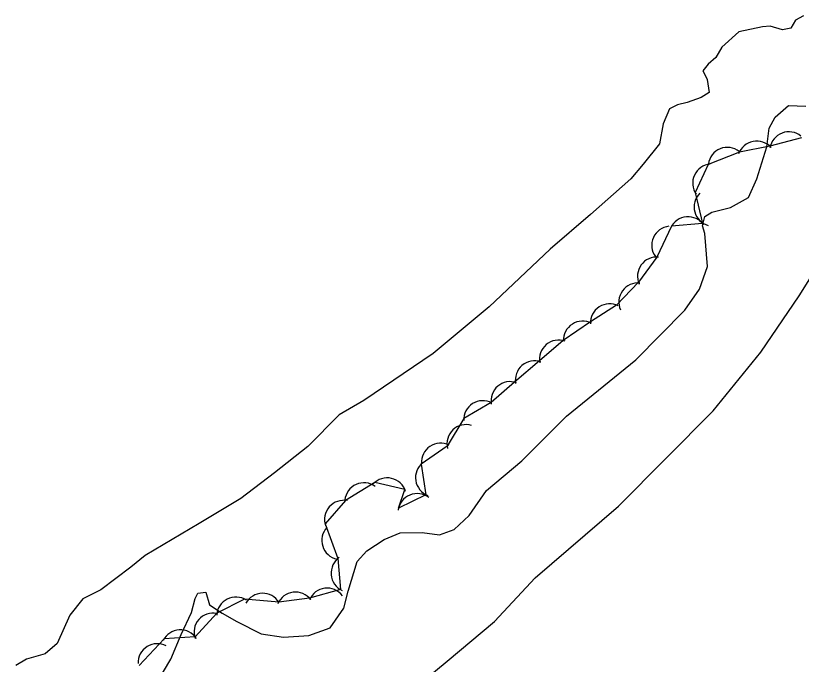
# Model space of a CAD drawing. Extents: x 643342 to 646936, y 5873857 to 5876103.
# Drawn here: x 644266.1 to 644389, y 5874247 to 5874348.4 of the extents above; entities that cross this region are included whole.
import ezdxf

# ---------------------------------------------------------------- set-up
doc = ezdxf.new("R2010")
doc.units = 0
for name, color, linetype in [('Niveau 2', 7, 'Continuous'), ('Niveau 4', 7, 'Continuous'), ('Niveau 44', 7, 'Continuous')]:
    doc.layers.add(name, color=color, linetype=linetype)

msp = doc.modelspace()

# ---------------------------------------------------------------- linework, layer by layer
at = {"layer": 'Niveau 2'}
for points in [[(644325.11, 5874240.44), (644333.62, 5874247.45), (644341.01, 5874253.66), (644347.4, 5874260.49), (644360.4, 5874271.68), (644375.22, 5874286.59), (644382.72, 5874295.76), (644388.71, 5874304.58), (644394.65, 5874314.1), (644398.23, 5874320.69), (644401.28, 5874323.8), (644404.47, 5874326.56), (644409.96, 5874328.82), (644420.34, 5874333.39), (644425.64, 5874336.46), (644428.39, 5874338.83), (644428.94, 5874340.77)], [(644373.91, 5874314.37), (644373.57, 5874315.53), (644373.92, 5874316.98), (644375.05, 5874317.68), (644377.95, 5874318.4), (644380.78, 5874319.95), (644382.07, 5874322.91), (644383.66, 5874327.92), (644384.01, 5874330.8), (644384.92, 5874332.54), (644387.02, 5874334.38), (644389.75, 5874334.26)], [(644332.43, 5874267.23), (644334.73, 5874268.03), (644337.03, 5874270.24), (644339.78, 5874274.16), (644345.3, 5874278.79), (644352.29, 5874285.8), (644363.15, 5874294.57), (644370.78, 5874302.35), (644373.11, 5874305.64), (644374.35, 5874309.19), (644373.91, 5874314.37)], [(644284.48, 5874237.81), (644285.77, 5874239.58), (644287.94, 5874243.68), (644290.35, 5874247.8), (644291.97, 5874251.61), (644293.61, 5874255.07), (644294.17, 5874257.24), (644294.58, 5874258.11), (644295.85, 5874258.24), (644296.44, 5874256.29), (644298.4, 5874254.95), (644300.7, 5874253.65), (644304.49, 5874251.76), (644307.98, 5874251.23), (644311.98, 5874251.46), (644315.31, 5874252.7), (644317.42, 5874255.73), (644318.14, 5874258.4), (644319.52, 5874263.03), (644321.04, 5874264.7), (644323.73, 5874266.48), (644326.25, 5874267.52), (644329.68, 5874267.59), (644332.43, 5874267.23)]]:
    msp.add_lwpolyline(points, dxfattribs=at)
at = {"layer": 'Niveau 4'}
msp.add_lwpolyline([(644389.36, 5874348.4), (644388.12, 5874347.7), (644387.39, 5874346.45), (644386.11, 5874346.22), (644384.16, 5874346.76), (644382.98, 5874346.66), (644379.25, 5874345.86), (644376.61, 5874343.49), (644375.68, 5874341.86), (644374.46, 5874340.81), (644373.6, 5874339.78), (644373.87, 5874339.33), (644374.31, 5874338.42), (644374.6, 5874336.42), (644373.36, 5874335.6), (644371.17, 5874334.82), (644369.66, 5874334.45), (644368.4, 5874333.86), (644367.42, 5874331.52), (644366.85, 5874328.38), (644364.28, 5874325.18), (644362.34, 5874322.87), (644356.05, 5874317.34), (644349.74, 5874311.92), (644340.19, 5874302.89), (644331.44, 5874295.59), (644320.56, 5874288.23), (644316.72, 5874286), (644311.8, 5874281.05), (644306.58, 5874276.92), (644301.34, 5874272.9), (644294.8, 5874269.01), (644286.33, 5874263.99), (644284.11, 5874262.14), (644279.43, 5874258.64), (644276.59, 5874257.21), (644274.55, 5874254.66), (644272.56, 5874250.21), (644270.68, 5874248.62), (644267.79, 5874247.78), (644266.09, 5874246.8)], dxfattribs=at)
at = {"layer": 'Niveau 44'}
msp.add_lwpolyline([(644389.08, 5874329.28), (644384.1, 5874327.99), (644379.34, 5874327.07), (644374.46, 5874325.15), (644372.41, 5874320.75), (644373.58, 5874315.92), (644368.74, 5874315.5), (644366.4, 5874310.66), (644363.55, 5874306.73), (644360.11, 5874303.15), (644356.03, 5874300.53), (644351.77, 5874297.59), (644348.08, 5874294.44), (644344.17, 5874291.1), (644340.48, 5874287.94), (644336.21, 5874285.39), (644333.61, 5874281.06), (644329.55, 5874278.29), (644330.29, 5874273.49), (644325.99, 5874271.38), (644327, 5874274.31), (644322.27, 5874275.38), (644317.69, 5874272.61), (644314.51, 5874268.94), (644316.48, 5874263.5), (644316.9, 5874258.66), (644312.07, 5874257.32), (644307.25, 5874256.71), (644301.91, 5874257.16), (644297.58, 5874254.97), (644294.18, 5874251.25), (644289.33, 5874250.97), (644285.42, 5874246.77)], dxfattribs=at)
for centre, start, end in [((644387.09, 5874327.25), 50.9419, 170.9199), ((644387.09, 5874327.25), 50.9419, 170.9199), ((644387.09, 5874327.25), 50.9419, 170.9199), ((644377.46, 5874324.81), 51.9258, 171.9038), ((644377.46, 5874324.81), 51.9258, 171.9038), ((644377.46, 5874324.81), 51.9258, 171.9038), ((644382.06, 5874325.8), 40.9996, 160.9775), ((644382.06, 5874325.8), 40.9996, 160.9775), ((644382.06, 5874325.8), 40.9996, 160.9775), ((644375.03, 5874322.21), 95.0127, 214.9906), ((644375.03, 5874322.21), 95.0127, 214.9906), ((644375.03, 5874322.21), 95.0127, 214.9906), ((644375.25, 5874318.5), 134.8762, 254.8541), ((644375.25, 5874318.5), 134.8762, 254.8541), ((644375.25, 5874318.5), 134.8762, 254.8541), ((644371.32, 5874313.96), 34.9842, 154.9621), ((644371.32, 5874313.96), 34.9842, 154.9621), ((644371.32, 5874313.96), 34.9842, 154.9621), ((644368.62, 5874312.49), 95.9919, 215.9698), ((644368.62, 5874312.49), 95.9919, 215.9698), ((644368.62, 5874312.49), 95.9919, 215.9698), ((644366.4, 5874307.66), 84.1117, 204.0897), ((644366.4, 5874307.66), 84.1117, 204.0897), ((644366.4, 5874307.66), 84.1117, 204.0897), ((644363.47, 5874303.61), 84.1117, 204.0897), ((644363.47, 5874303.61), 84.1117, 204.0897), ((644363.47, 5874303.61), 84.1117, 204.0897), ((644359.02, 5874300.35), 62.6946, 182.6726), ((644359.02, 5874300.35), 62.6946, 182.6726), ((644359.02, 5874300.35), 62.6946, 182.6726), ((644354.82, 5874297.65), 62.6946, 182.6726), ((644354.82, 5874297.65), 62.6946, 182.6726), ((644354.82, 5874297.65), 62.6946, 182.6726), ((644351.07, 5874294.68), 70.5259, 190.5039), ((644351.07, 5874294.68), 70.5259, 190.5039), ((644351.07, 5874294.68), 70.5259, 190.5039), ((644347.27, 5874291.43), 70.5259, 190.5039), ((644347.27, 5874291.43), 70.5259, 190.5039), ((644347.27, 5874291.43), 70.5259, 190.5039), ((644343.47, 5874288.18), 70.5259, 190.5039), ((644343.47, 5874288.18), 70.5259, 190.5039), ((644343.47, 5874288.18), 70.5259, 190.5039), ((644339.2, 5874285.2), 62.2947, 182.2726), ((644339.2, 5874285.2), 62.2947, 182.2726), ((644339.2, 5874285.2), 62.2947, 182.2726), ((644336.58, 5874281.45), 73.6445, 193.6224), ((644336.58, 5874281.45), 73.6445, 193.6224), ((644336.58, 5874281.45), 73.6445, 193.6224), ((644332.58, 5874278.55), 63.6709, 183.6488), ((644332.58, 5874278.55), 63.6709, 183.6488), ((644332.58, 5874278.55), 63.6709, 183.6488), ((644331.66, 5874276.16), 128.854, 248.832), ((644331.66, 5874276.16), 128.854, 248.832), ((644331.66, 5874276.16), 128.854, 248.832), ((644324.24, 5874273.13), 17.1505, 137.1285), ((644324.24, 5874273.13), 17.1505, 137.1285), ((644324.24, 5874273.13), 17.1505, 137.1285), ((644320.58, 5874272.36), 53.9214, 173.8994), ((644320.58, 5874272.36), 53.9214, 173.8994), ((644320.58, 5874272.36), 53.9214, 173.8994), ((644328.91, 5874270.67), 52.3518, 172.3298), ((644328.91, 5874270.67), 52.3518, 172.3298), ((644328.91, 5874270.67), 52.3518, 172.3298), ((644317.43, 5874269.62), 79.1235, 199.1014), ((644317.43, 5874269.62), 79.1235, 199.1014), ((644317.43, 5874269.62), 79.1235, 199.1014), ((644317, 5874266.34), 137.4436, 257.4216), ((644317, 5874266.34), 137.4436, 257.4216), ((644317, 5874266.34), 137.4436, 257.4216), ((644318.45, 5874261.23), 124.9211, 244.899), ((644318.45, 5874261.23), 124.9211, 244.899), ((644318.45, 5874261.23), 124.9211, 244.899), ((644314.84, 5874255.89), 37.1559, 157.1339), ((644314.84, 5874255.89), 37.1559, 157.1339), ((644314.84, 5874255.89), 37.1559, 157.1339), ((644304.73, 5874255.08), 31.2252, 151.2031), ((644304.73, 5874255.08), 31.2252, 151.2031), ((644304.73, 5874255.08), 31.2252, 151.2031), ((644309.88, 5874255.27), 37.1559, 157.1339), ((644309.88, 5874255.27), 37.1559, 157.1339), ((644309.88, 5874255.27), 37.1559, 157.1339), ((644300.54, 5874254.49), 56.7841, 176.762), ((644300.54, 5874254.49), 56.7841, 176.762), ((644300.54, 5874254.49), 56.7841, 176.762), ((644296.99, 5874251.99), 78.902, 198.8799), ((644296.99, 5874251.99), 78.902, 198.8799), ((644296.99, 5874251.99), 78.902, 198.8799), ((644291.86, 5874249.35), 33.3443, 153.3222), ((644291.86, 5874249.35), 33.3443, 153.3222), ((644291.86, 5874249.35), 33.3443, 153.3222), ((644288.24, 5874247.19), 61.9942, 181.9722), ((644288.24, 5874247.19), 61.9942, 181.9722), ((644288.24, 5874247.19), 61.9942, 181.9722)]:
    msp.add_arc(centre, 3, start, end, dxfattribs=at)

doc.saveas('drawing.dxf')
